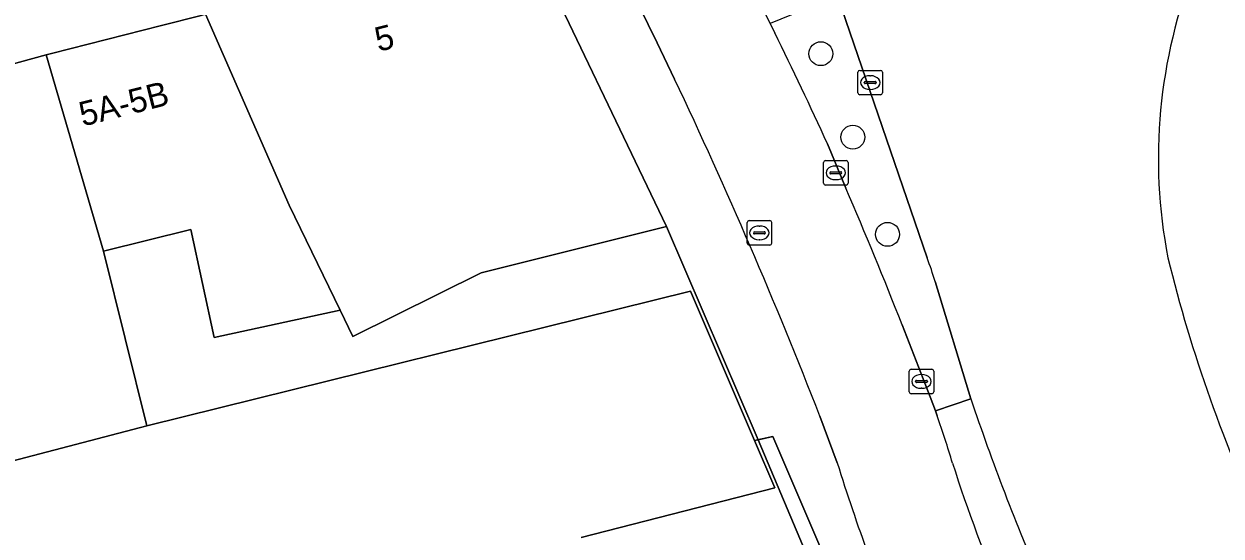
# Model space of a CAD drawing. Extents: x 161087 to 161926, y 382572 to 383873.
# Drawn here: x 161585.97 to 161634.97, y 383195.72 to 383216.69 of the extents above; entities that cross this region are included whole.
import ezdxf

# ---------------------------------------------------------------- set-up
doc = ezdxf.new("R2010")
doc.units = 0
for name, color, linetype in [('IMGEO_Berm_groen', 7, 'Continuous'), ('IMGEO_Berm_open', 7, 'Continuous'), ('IMGEO_Boom', 7, 'Continuous'), ('IMGEO_Erf', 7, 'Continuous'), ('IMGEO_Fietspad_gesloten', 7, 'Continuous'), ('IMGEO_Kolk', 7, 'Continuous'), ('IMGEO_Pand', 7, 'Continuous'), ('IMGEO_Pand_nummerreeks', 7, 'Continuous'), ('IMGEO_Pand_overbouw', 7, 'Continuous'), ('IMGEO_Rijbaan_lokaal_gesloten', 7, 'Continuous'), ('IMGEO_Rioolput', 7, 'Continuous'), ('IMGEO_Voetpad_open', 7, 'Continuous')]:
    doc.layers.add(name, color=color, linetype=linetype)

msp = doc.modelspace()

# ---------------------------------------------------------------- linework, layer by layer
at = {"layer": 'IMGEO_Berm_groen'}
for points in [[(161619.274, 383217.849), (161616.509, 383216.713), (161616.697, 383216.328)], [(161622.938, 383207.115), (161619.274, 383217.849)], [(161618.854, 383211.783), (161619.612, 383209.963)], [(161621.91, 383204.37), (161623.064, 383201.421), (161623.274, 383200.843), (161624.728, 383201.338), (161623.261, 383206.137)]]:
    msp.add_lwpolyline(points, dxfattribs=at)
for centre, radius, start, end in [((161478.956, 383148.174), 153.68, 24.45057, 26.32629), ((161464.576, 383142.995), 168.881, 21.31055, 23.3621), ((161609.541, 383202.148), 14.288, 16.2111, 20.3421)]:
    msp.add_arc(centre, radius, start, end, dxfattribs=at)
at = {"layer": 'IMGEO_Berm_open'}
msp.add_lwpolyline([(161624.728, 383201.338), (161623.274, 383200.843), (161623.348, 383200.639)], dxfattribs=at)
for centre, radius, start, end in [((161714.16, 383231.26), 94.305, 198.49911, 203.47748), ((161585.328, 383187.278), 40.299, 16.4733, 19.362), ((161687.832, 383219.233), 67.077, 197.81944, 203.05172)]:
    msp.add_arc(centre, radius, start, end, dxfattribs=at)
at = {"layer": 'IMGEO_Boom'}
for centre in [(161618.586, 383215.473), (161619.896, 383212.054), (161621.317, 383208.075)]:
    msp.add_circle(centre, 0.489, dxfattribs=at)
at = {"layer": 'IMGEO_Erf'}
msp.add_lwpolyline([(161613.257, 383205.741), (161615.877, 383199.633), (161616.024, 383199.666), (161612.263, 383208.392), (161604.683, 383206.502), (161599.43, 383203.897), (161598.913, 383204.966), (161593.76, 383203.845), (161592.797, 383208.267), (161589.228, 383207.384), (161590.996, 383200.235)], close=True, dxfattribs=at)
at = {"layer": 'IMGEO_Fietspad_gesloten'}
for points in [[(161616.697, 383216.328), (161616.509, 383216.713), (161614.812, 383220.184), (161612.974, 383223.943), (161612.76, 383224.4), (161612.735, 383224.454), (161612.696, 383224.521), (161611.839, 383225.989)], [(161608.619, 383222.747), (161608.667, 383222.645), (161610.414, 383218.932), (161611.893, 383215.918), (161612.6, 383214.435)], [(161619.612, 383209.963), (161618.854, 383211.783)], [(161623.348, 383200.639), (161623.274, 383200.843), (161623.064, 383201.421), (161621.91, 383204.37)], [(161618.549, 383200.63), (161618.893, 383199.676), (161619.255, 383198.719)]]:
    msp.add_lwpolyline(points, dxfattribs=at)
for centre, radius, start, end in [((161478.956, 383148.174), 153.68, 24.45057, 26.32629), ((161418.913, 383122.785), 214.276, 21.30253, 25.32286), ((161464.576, 383142.995), 168.881, 21.31055, 23.3621), ((161585.328, 383187.278), 40.299, 16.4733, 19.362), ((161705.986, 383225.906), 90.892, 197.40462, 202.46149), ((161687.832, 383219.233), 67.077, 197.81944, 203.05172)]:
    msp.add_arc(centre, radius, start, end, dxfattribs=at)
at = {"layer": 'IMGEO_Kolk'}
for p, q in [((161620.106, 383213.865), (161620.106, 383214.717)), ((161620.181, 383214.791), (161621.033, 383214.791)), ((161620.594, 383214.571), (161620.619, 383214.571)), ((161621.107, 383214.717), (161621.107, 383213.865)), ((161620.365, 383214.285), (161620.365, 383214.297)), ((161620.803, 383214.248), (161620.405, 383214.248)), ((161620.408, 383214.334), (161620.806, 383214.334)), ((161620.617, 383214.011), (161620.592, 383214.011)), ((161620.849, 383214.297), (161620.849, 383214.285)), ((161621.033, 383213.791), (161620.181, 383213.791)), ((161618.698, 383210.168), (161618.698, 383211.02)), ((161618.773, 383211.094), (161619.625, 383211.094)), ((161619.699, 383211.02), (161619.699, 383210.168)), ((161618.957, 383210.588), (161618.957, 383210.6)), ((161619.395, 383210.551), (161618.997, 383210.551)), ((161619, 383210.637), (161619.398, 383210.637)), ((161619.186, 383210.874), (161619.211, 383210.874)), ((161619.441, 383210.6), (161619.441, 383210.588)), ((161619.625, 383210.094), (161618.773, 383210.094)), ((161619.209, 383210.314), (161619.184, 383210.314)), ((161622.205, 383201.624), (161622.205, 383202.476)), ((161622.28, 383202.55), (161623.132, 383202.55)), ((161622.693, 383202.33), (161622.718, 383202.33)), ((161623.206, 383202.476), (161623.206, 383201.624)), ((161622.464, 383202.044), (161622.464, 383202.056)), ((161622.902, 383202.007), (161622.504, 383202.007)), ((161622.507, 383202.093), (161622.905, 383202.093)), ((161622.716, 383201.77), (161622.691, 383201.77)), ((161622.948, 383202.056), (161622.948, 383202.044)), ((161623.132, 383201.55), (161622.28, 383201.55))]:
    msp.add_line(p, q, dxfattribs=at)
for points in [[(161620.106, 383213.865), (161620.106, 383214.717)], [(161620.181, 383214.791), (161621.033, 383214.791)], [(161621.107, 383214.717), (161621.107, 383213.865)], [(161621.033, 383213.791), (161620.181, 383213.791)], [(161618.698, 383210.168), (161618.698, 383211.02)], [(161618.773, 383211.094), (161619.625, 383211.094)], [(161619.699, 383211.02), (161619.699, 383210.168)], [(161619.625, 383210.094), (161618.773, 383210.094)], [(161622.205, 383201.624), (161622.205, 383202.476)], [(161622.28, 383202.55), (161623.132, 383202.55)], [(161623.206, 383202.476), (161623.206, 383201.624)], [(161623.132, 383201.55), (161622.28, 383201.55)]]:
    msp.add_lwpolyline(points, dxfattribs=at)
for centre, radius, start, end in [((161620.183, 383214.715), 0.0765, 91.552, 178.448), ((161620.183, 383214.715), 0.0765, 91.552, 178.448), ((161621.031, 383214.715), 0.0765, 1.552, 88.448), ((161621.031, 383214.715), 0.0765, 1.552, 88.448), ((161620.405, 383214.294), 0.0403, 85.8775, 175.7526), ((161620.402, 383214.284), 0.0366, 178.938, 274.7102), ((161620.806, 383214.291), 0.043, 264.8664, 352.4533), ((161620.81, 383214.296), 0.0386, 1.7309, 96.639), ((161620.183, 383213.867), 0.0765, 181.552, 268.448), ((161620.183, 383213.867), 0.0765, 181.552, 268.448), ((161621.031, 383213.867), 0.0765, 271.552, 358.448), ((161621.031, 383213.867), 0.0765, 271.552, 358.448), ((161618.775, 383211.018), 0.0765, 91.552, 178.448), ((161618.775, 383211.018), 0.0765, 91.552, 178.448), ((161619.623, 383211.018), 0.0765, 1.552, 88.448), ((161619.623, 383211.018), 0.0765, 1.552, 88.448), ((161618.997, 383210.597), 0.0403, 85.8775, 175.7526), ((161618.994, 383210.587), 0.0366, 178.938, 274.7102), ((161619.398, 383210.594), 0.043, 264.8664, 352.4533), ((161619.402, 383210.599), 0.0386, 1.7309, 96.639), ((161618.775, 383210.17), 0.0765, 181.552, 268.448), ((161618.775, 383210.17), 0.0765, 181.552, 268.448), ((161619.623, 383210.17), 0.0765, 271.552, 358.448), ((161619.623, 383210.17), 0.0765, 271.552, 358.448), ((161622.282, 383202.474), 0.0765, 91.552, 178.448), ((161622.282, 383202.474), 0.0765, 91.552, 178.448), ((161623.13, 383202.474), 0.0765, 1.552, 88.448), ((161623.13, 383202.474), 0.0765, 1.552, 88.448), ((161622.504, 383202.053), 0.0403, 85.8775, 175.7526), ((161622.501, 383202.043), 0.0366, 178.938, 274.7102), ((161622.905, 383202.05), 0.043, 264.8664, 352.4533), ((161622.909, 383202.055), 0.0386, 1.7309, 96.639), ((161622.282, 383201.626), 0.0765, 181.552, 268.448), ((161622.282, 383201.626), 0.0765, 181.552, 268.448), ((161623.13, 383201.626), 0.0765, 271.552, 358.448), ((161623.13, 383201.626), 0.0765, 271.552, 358.448)]:
    msp.add_arc(centre, radius, start, end, dxfattribs=at)
for centre, major_axis, ratio, start_param, end_param in [((161620.593, 383214.291), (-0.387, 0.002), 0.722429, 4.712389, 7.853982), ((161620.618, 383214.291), (-0.39, 0.002), 0.717154, 1.570796, 4.712389), ((161619.185, 383210.594), (-0.387, 0.002), 0.722429, 4.712389, 7.853982), ((161619.21, 383210.594), (-0.39, 0.002), 0.717154, 1.570796, 4.712389), ((161622.692, 383202.05), (-0.387, 0.002), 0.722429, 4.712389, 7.853982), ((161622.717, 383202.05), (-0.39, 0.002), 0.717154, 1.570796, 4.712389)]:
    msp.add_ellipse(centre, major_axis=major_axis, ratio=ratio, start_param=start_param, end_param=end_param, dxfattribs=at)
at = {"layer": 'IMGEO_Pand'}
for points in [[(161606.52, 383220.397), (161598.881, 383218.471), (161593.403, 383217.09), (161596.829, 383209.264), (161598.913, 383204.966), (161599.43, 383203.897), (161604.683, 383206.502), (161612.263, 383208.392)], [(161593.403, 383217.09), (161593.22, 383217.044), (161591.594, 383216.629), (161587.097, 383215.48), (161586.879, 383215.421), (161589.228, 383207.384), (161592.797, 383208.267), (161593.76, 383203.845), (161598.913, 383204.966), (161596.829, 383209.264)], [(161589.228, 383207.384), (161586.879, 383215.421), (161580.412, 383213.657), (161579.291, 383213.351), (161578.742, 383213.201), (161582.474, 383198.005), (161583.109, 383198.168), (161590.996, 383200.235)]]:
    msp.add_lwpolyline(points, close=True, dxfattribs=at)
msp.add_lwpolyline([(161608.776, 383195.666), (161616.708, 383197.697), (161615.877, 383199.633), (161613.257, 383205.741), (161590.996, 383200.235), (161583.109, 383198.168), (161585.784, 383187.83), (161584.497, 383186.362), (161582.984, 383184.351), (161582.113, 383182.962), (161581.334, 383181.237), (161580.723, 383179.54), (161580.202, 383177.497), (161586.154, 383176.029)], dxfattribs=at)
at = {"layer": 'IMGEO_Pand_overbouw'}
msp.add_lwpolyline([(161619.529, 383193.006), (161616.624, 383199.802), (161615.877, 383199.633), (161616.708, 383197.697), (161608.776, 383195.666)], dxfattribs=at)
at = {"layer": 'IMGEO_Rijbaan_lokaal_gesloten'}
for points in [[(161628.077, 383220.103), (161627.585, 383221.263), (161619.274, 383217.849), (161622.938, 383207.115)], [(161623.261, 383206.137), (161624.728, 383201.338)]]:
    msp.add_lwpolyline(points, dxfattribs=at)
for centre, radius, start, end in [((161653.752, 383211.181), 21.352, 158.3671, 190.981), ((161609.541, 383202.148), 14.288, 16.2111, 20.3421), ((161690.336, 383221.16), 59.234, 193.71676, 205.38086), ((161714.16, 383231.26), 94.305, 198.49911, 203.47748)]:
    msp.add_arc(centre, radius, start, end, dxfattribs=at)
at = {"layer": 'IMGEO_Rioolput'}
for p, q in [((161615.572, 383207.71), (161615.572, 383208.562)), ((161615.647, 383208.636), (161616.499, 383208.636)), ((161616.573, 383208.562), (161616.573, 383207.71)), ((161615.831, 383208.13), (161615.831, 383208.142)), ((161616.269, 383208.093), (161615.871, 383208.093)), ((161615.874, 383208.179), (161616.272, 383208.179)), ((161616.06, 383208.416), (161616.085, 383208.416)), ((161616.315, 383208.142), (161616.315, 383208.13)), ((161616.499, 383207.636), (161615.647, 383207.636)), ((161616.083, 383207.856), (161616.058, 383207.856))]:
    msp.add_line(p, q, dxfattribs=at)
for points in [[(161615.572, 383207.71), (161615.572, 383208.562)], [(161615.647, 383208.636), (161616.499, 383208.636)], [(161616.573, 383208.562), (161616.573, 383207.71)], [(161616.499, 383207.636), (161615.647, 383207.636)]]:
    msp.add_lwpolyline(points, dxfattribs=at)
for centre, radius, start, end in [((161615.649, 383208.56), 0.0765, 91.552, 178.448), ((161615.649, 383208.56), 0.0765, 91.552, 178.448), ((161616.497, 383208.56), 0.0765, 1.552, 88.448), ((161616.497, 383208.56), 0.0765, 1.552, 88.448), ((161615.871, 383208.139), 0.0403, 85.8775, 175.7526), ((161615.868, 383208.129), 0.0366, 178.938, 274.7102), ((161616.272, 383208.136), 0.043, 264.8664, 352.4533), ((161616.276, 383208.141), 0.0386, 1.7309, 96.639), ((161615.649, 383207.712), 0.0765, 181.552, 268.448), ((161615.649, 383207.712), 0.0765, 181.552, 268.448), ((161616.497, 383207.712), 0.0765, 271.552, 358.448), ((161616.497, 383207.712), 0.0765, 271.552, 358.448)]:
    msp.add_arc(centre, radius, start, end, dxfattribs=at)
for centre, major_axis, ratio, start_param, end_param in [((161616.059, 383208.136), (-0.387, 0.002), 0.722429, 4.712389, 7.853982), ((161616.084, 383208.136), (-0.39, 0.002), 0.717154, 1.570796, 4.712389)]:
    msp.add_ellipse(centre, major_axis=major_axis, ratio=ratio, start_param=start_param, end_param=end_param, dxfattribs=at)
at = {"layer": 'IMGEO_Voetpad_open'}
for points in [[(161595.077, 383235.2), (161597.283, 383230.521), (161603.889, 383222.891), (161606.52, 383220.397), (161612.263, 383208.392), (161616.024, 383199.666), (161616.624, 383199.802), (161619.529, 383193.006), (161619.203, 383192.931), (161624.555, 383180.376), (161624.327, 383180.275), (161624.372, 383180.172), (161626.163, 383180.929), (161625.464, 383182.547), (161625.376, 383182.751), (161625.835, 383182.949), (161624.075, 383186.613)], [(161578.742, 383213.201), (161579.291, 383213.351), (161580.412, 383213.657), (161586.879, 383215.421), (161587.097, 383215.48), (161591.594, 383216.629), (161593.22, 383217.044), (161593.403, 383217.09), (161598.881, 383218.471), (161606.52, 383220.397), (161603.889, 383222.891), (161554.432, 383210.49), (161550.595, 383209.525), (161547.65, 383208.325), (161542.826, 383207.084), (161531.933, 383205.212), (161526.876, 383203.831), (161518.704, 383201.115), (161487.35, 383188.824), (161478.917, 383185.415)], [(161612.6, 383214.435), (161611.893, 383215.918), (161610.414, 383218.932), (161608.667, 383222.645), (161608.619, 383222.747)], [(161619.255, 383198.719), (161618.893, 383199.676), (161618.549, 383200.63)], [(161599.351, 383192.772), (161600.657, 383188.926), (161608.307, 383191.318), (161617.316, 383193.685), (161617.536, 383193.171), (161618.652, 383193.419), (161616.024, 383199.666), (161615.877, 383199.633), (161616.708, 383197.697), (161608.776, 383195.666)]]:
    msp.add_lwpolyline(points, dxfattribs=at)
msp.add_lwpolyline([(161618.652, 383193.419), (161618.966, 383193.489), (161619.203, 383192.931), (161619.529, 383193.006), (161616.624, 383199.802), (161616.024, 383199.666)], close=True, dxfattribs=at)
for centre, radius, start, end in [((161653.752, 383211.181), 21.352, 158.3671, 190.981), ((161418.913, 383122.785), 214.276, 21.30253, 25.32286), ((161690.336, 383221.16), 59.234, 193.71676, 205.38086), ((161705.986, 383225.906), 90.892, 197.40462, 202.46149)]:
    msp.add_arc(centre, radius, start, end, dxfattribs=at)

# ---------------------------------------------------------------- texts
at = {"layer": 'IMGEO_Pand_nummerreeks'}
for s, rotation, p in [('5', 14.1406, (161600.477, 383215.547)), ('5A-5B', 14.238, (161588.375, 383212.487))]:
    msp.add_text(s, height=1, rotation=rotation, dxfattribs=at).set_placement(p)

doc.saveas('drawing.dxf')
